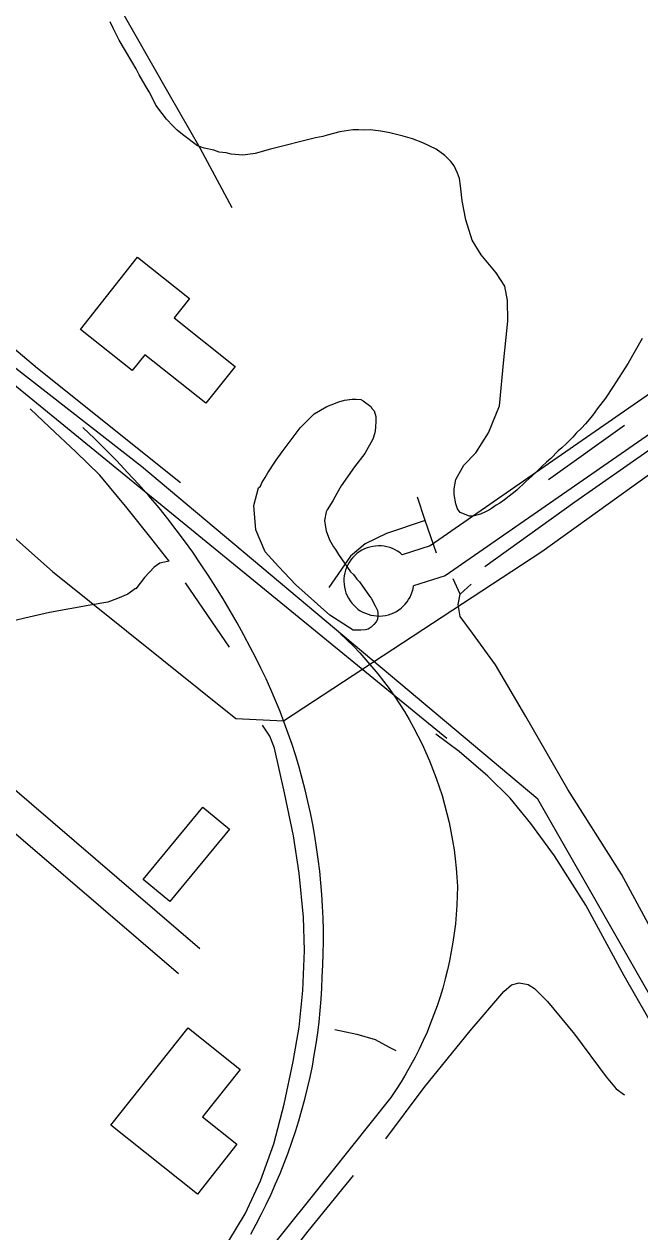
# Model space of a CAD drawing. Extents: x 3297753 to 3335611, y 652252 to 677623.
# Drawn here: x 3313769 to 3314328, y 661937 to 663031 of the extents above; entities that cross this region are included whole.
import ezdxf

# ---------------------------------------------------------------- set-up
doc = ezdxf.new("R2010")
doc.units = 0
for name, color, linetype in [('V-BLDG-OTLN', 7, 'Continuous'), ('V-RAIL-TRAK', 7, 'Continuous'), ('V-RIVR-EDGE', 7, 'Continuous'), ('V-ROAD-CNTR', 7, 'Continuous'), ('V-SITE-OTLN', 7, 'Continuous'), ('V-SITE-VEGE', 7, 'Continuous'), ('V-TOPO-SHOR', 7, 'Continuous')]:
    doc.layers.add(name, color=color, linetype=linetype)

msp = doc.modelspace()

# ---------------------------------------------------------------- linework, layer by layer
at = {"layer": 'V-BLDG-OTLN'}
for points in [[(3313820.2, 662754.8), (3313871.9, 662820.2), (3313919, 662782.9), (3313905.1, 662765.3), (3313960.5, 662721.4), (3313934, 662688), (3313878.5, 662731.9), (3313867.2, 662717.6)], [(3313901.3, 662236.6), (3313877.2, 662256.5), (3313931.1, 662322), (3313955.3, 662302.2)], [(3313926.3, 661971.5), (3313847.8, 662033.9), (3313917.8, 662122), (3313964.9, 662084.4), (3313930.8, 662041.5), (3313962.1, 662016.6)]]:
    msp.add_lwpolyline(points, close=True, dxfattribs=at)
at = {"layer": 'V-RAIL-TRAK'}
for points in [[(3314530.1, 661813.9), (3314234.9, 662329.3), (3313875.5, 662630.6), (3313641.8, 662812.6)], [(3313974.6, 661935.2), (3313979.5, 661944.1), (3313984.2, 661953.1), (3313988.7, 661962.2), (3313993.1, 661971.4), (3313997.2, 661980.7), (3314001.2, 661990.1), (3314005, 661999.5), (3314008.6, 662009), (3314012, 662018.6), (3314015.2, 662028.3), (3314018.3, 662038), (3314021.1, 662047.8), (3314023.7, 662057.6), (3314026.2, 662067.5), (3314028.4, 662077.5), (3314030.5, 662087.4), (3314032.3, 662097.4), (3314033.9, 662107.5), (3314035.4, 662117.6), (3314036.6, 662127.7), (3314037.6, 662137.8), (3314038.5, 662148), (3314039.1, 662158.1), (3314039.5, 662168.3), (3314040.1, 662179), (3314040.4, 662189.6), (3314040.6, 662200.3), (3314040.5, 662211), (3314040.3, 662221.6), (3314039.8, 662232.3), (3314039.1, 662243), (3314038.3, 662253.6), (3314037.2, 662264.2), (3314035.9, 662274.8), (3314034.4, 662285.4), (3314032.8, 662295.9), (3314030.9, 662306.4), (3314028.8, 662316.9), (3314026.5, 662327.3), (3314024, 662337.7), (3314021.3, 662348.1), (3314018.5, 662358.3), (3314015.4, 662368.6), (3314012.1, 662378.7), (3314008.7, 662388.8), (3314005, 662398.9), (3314001.2, 662408.8), (3313997.2, 662418.7), (3313992.9, 662428.5), (3313988.5, 662438.2), (3313983.9, 662447.9), (3313979.2, 662457.4), (3313974.2, 662466.9), (3313968.3, 662478), (3313962.3, 662489.1), (3313956, 662500), (3313949.6, 662510.8), (3313942.9, 662521.5), (3313936.1, 662532.1), (3313929.1, 662542.6), (3313922, 662553), (3313914.6, 662563.2), (3313907.1, 662573.3), (3313899.4, 662583.3), (3313891.5, 662593.1), (3313882.2, 662604.1), (3313872.7, 662614.8), (3313863, 662625.4), (3313853.1, 662635.9), (3313843, 662646.1), (3313832.8, 662656.2), (3313822.3, 662666.1)], [(3314055.7, 662479.4), (3314061.8, 662473.7), (3314067.7, 662467.8), (3314073.5, 662461.8), (3314079.1, 662455.6), (3314084.6, 662449.3), (3314089.9, 662442.8), (3314095.1, 662436.2), (3314100.1, 662429.5), (3314104.9, 662422.7), (3314109.5, 662415.7), (3314114, 662408.6), (3314118.2, 662401.4), (3314122.3, 662394.1), (3314126.2, 662386.7), (3314130, 662379.2), (3314133.5, 662371.6), (3314136.8, 662364), (3314139.9, 662356.2), (3314142.9, 662348.4), (3314145.6, 662340.5), (3314148.1, 662332.5), (3314150.5, 662324.5), (3314152.6, 662316.4), (3314154.5, 662308.2), (3314156.2, 662300), (3314157.7, 662291.8), (3314159, 662283.5), (3314160.1, 662275.2), (3314161, 662266.9), (3314161.6, 662258.6), (3314162.1, 662250.2), (3314161.9, 662241.7), (3314161.5, 662233.3), (3314161, 662224.8), (3314160.2, 662216.4), (3314159.2, 662208), (3314158, 662199.6), (3314156.5, 662191.2), (3314154.9, 662182.9), (3314153.1, 662174.6), (3314151, 662166.4), (3314148.8, 662158.2), (3314146.3, 662150.1), (3314143.7, 662142.1), (3314140.8, 662134.1), (3314137.8, 662126.2), (3314134.5, 662118.3), (3314131.1, 662110.6), (3314127.5, 662102.9), (3314123.7, 662095.4), (3314119.6, 662087.9), (3314115.4, 662080.5), (3314111.1, 662073.3), (3314106.5, 662066.1), (3314101.8, 662059.1), (3314027.9, 661966.6), (3313950.6, 661870.1)]]:
    msp.add_lwpolyline(points, dxfattribs=at)
at = {"layer": 'V-RIVR-EDGE'}
msp.add_spline([(3319472.9, 662096.8), (3319451.4, 662084.8), (3319431.4, 662073.3), (3319412.8, 662065.4), (3319386.6, 662059.7), (3319355.1, 662056.1), (3319321.5, 662047.4), (3319286.7, 662035.9), (3319261.8, 662024.4), (3319253.9, 662022.3), (3319244, 662022.3), (3319236.9, 662020.3), (3319220.3, 662007.1), (3319214.1, 661999.2), (3319197.9, 661992.6), (3319174.7, 661985.2), (3319135.2, 661974.5), (3319095.8, 661962.6), (3319061.8, 661950.7), (3319035.7, 661940.8), (3319017, 661932.5), (3319004.2, 661925.1), (3318977.6, 661914.4), (3318949.4, 661908.7), (3318929.1, 661903.3), (3318893.4, 661894.3), (3318836.2, 661878.7), (3318802.2, 661869.7), (3318784.3, 661864.3), (3318761.1, 661859.4), (3318735.4, 661848.3), (3318707.2, 661836.3), (3318683.9, 661831.8), (3318667.8, 661829.8), (3318647.9, 661824.9), (3318612.2, 661812.5), (3318583.6, 661801.4), (3318550.8, 661789.5), (3318517.2, 661780.8), (3318486.9, 661770.5), (3318459.1, 661757.8), (3318437.1, 661748.7), (3318401.1, 661732.6), (3318376.3, 661719.7), (3318350.3, 661712.4), (3318322.7, 661702.9), (3318295.6, 661690.6), (3318275.9, 661686.7), (3318257.8, 661681.1), (3318243.7, 661673.2), (3318214.4, 661661.5), (3318180.6, 661645.8), (3318148.4, 661630.1), (3318131.5, 661619.4), (3318111.1, 661604.8), (3318079.5, 661575), (3318056.4, 661560.4), (3318032.7, 661542.4), (3318016.3, 661532.3), (3317961.5, 661489.7), (3317862.7, 661415.5), (3317830, 661391.9), (3317829.4, 661388.6), (3317827.2, 661382.9), (3317810.8, 661375.6), (3317786, 661359.9), (3317761.1, 661342.5), (3317743.6, 661322.8), (3317726.1, 661300.9), (3317708.6, 661279), (3317696.7, 661270.6), (3317673.6, 661255.4), (3317601.3, 661201.5), (3317560.7, 661171.7), (3317529.1, 661153.2), (3317513.8, 661140.3), (3317483.9, 661117.2), (3317464.2, 661105.5), (3317423.5, 661083), (3317409.4, 661079.1), (3317401.5, 661079.1), (3317375, 661065.7), (3317364.3, 661058.9), (3317348.5, 661051.1), (3317330.5, 661046.6), (3317307.3, 661033.2), (3317289.3, 661024.8), (3317263.9, 661012.4), (3317240.8, 661008.5), (3317230.1, 661004), (3317228.4, 661000.1), (3317221.6, 660998.4), (3317196.2, 660991.2), (3317170.3, 660981.7), (3317149.4, 660978.3), (3317103.2, 660961), (3317073.3, 660949.8), (3317034.3, 660929.6), (3316996, 660910), (3316948, 660887), (3316914.7, 660873.5), (3316886, 660860.6), (3316880.9, 660856.2), (3316871.3, 660848.3), (3316865.7, 660846.6), (3316855.5, 660846.6), (3316850.4, 660846.6), (3316844.2, 660840.5), (3316839.7, 660839.9), (3316835.8, 660840.5), (3316830.7, 660836.6), (3316818.8, 660828.7), (3316813.8, 660828.1), (3316808.1, 660827), (3316803.6, 660827), (3316796.8, 660818.6), (3316785, 660809.6), (3316774.8, 660802.9), (3316771.4, 660796.1), (3316765.2, 660779.2), (3316755.6, 660759.5), (3316745.9, 660744.3), (3316732.4, 660728.6), (3316712.6, 660717.9), (3316683.9, 660703.4), (3316676.5, 660701.1), (3316664.7, 660695.5), (3316651.7, 660680.3), (3316633, 660666.9), (3316616.1, 660656.2), (3316590.1, 660637.1), (3316544.4, 660603.4), (3316510, 660581), (3316472.7, 660551.7), (3316428.7, 660523.1), (3316390.3, 660495.6), (3316363.8, 660477.6), (3316349.7, 660469.8), (3316341.2, 660464.7), (3316335, 660464.7), (3316325.4, 660464.8), (3316313.6, 660461.4), (3316289.9, 660457), (3316257.2, 660443.5), (3316237.5, 660436.3), (3316207, 660423.9), (3316177.1, 660405.4), (3316154.5, 660393.1), (3316131.9, 660375.1), (3316110.5, 660362.2), (3316095.3, 660353.2), (3316080, 660338), (3316051.2, 660312.7), (3316013.9, 660270.6), (3315988.5, 660245.8), (3315960.3, 660217.2), (3315939.9, 660200.9), (3315925.8, 660185.1), (3315911.1, 660173.9), (3315895.3, 660159.9), (3315882.9, 660145.8), (3315867.6, 660130.1), (3315849, 660120), (3315837.7, 660109.3), (3315808.9, 660080.1), (3315786.9, 660062.1), (3315758.1, 660038.5), (3315733.8, 660018.8), (3315725.3, 660002.5), (3315692, 659976.7), (3315659.8, 659949.1), (3315603.4, 659904.2), (3315571.2, 659873.3), (3315569.5, 659873.3), (3315558.8, 659868.8), (3315547.5, 659863.2), (3315527.7, 659844.1), (3315506.3, 659828.4), (3315477.5, 659812.1), (3315461.1, 659805.9), (3315440.8, 659793.6), (3315429.5, 659781.8), (3315402.4, 659758.2), (3315361.8, 659731.8), (3315304.2, 659696.4), (3315255.7, 659666.7), (3315169.9, 659624.7), (3315140, 659611.8), (3315123.7, 659603.4), (3315098.8, 659588.8), (3315044.6, 659551.1), (3314989.9, 659507.3), (3314954.3, 659474.7), (3314934, 659462.4), (3314926.1, 659452.8), (3314915.9, 659440.5), (3314897.8, 659423.6), (3314866.8, 659396.1), (3314844.7, 659376.4), (3314848.7, 659370.7), (3314825, 659355), (3314801.8, 659342.7), (3314762.3, 659320.8), (3314730.2, 659303.4), (3314711, 659290.5), (3314664.7, 659256.3), (3314628.6, 659235.5), (3314603.2, 659218.1), (3314584.5, 659209.7), (3314564.8, 659208), (3314555.8, 659204.7), (3314546.8, 659196.2), (3314528.1, 659174.9), (3314492.5, 659118.6), (3314473.8, 659095), (3314450.7, 659074.8), (3314428.7, 659060.2), (3314423, 659054.6), (3314416.2, 659044.4), (3314398.1, 659027.6), (3314375.6, 659007.9), (3314366.5, 659005.1), (3314353.6, 659002.3), (3314347.4, 658997.3), (3314346.8, 658988.8), (3314351.3, 658983.2), (3314350.7, 658974.2), (3314342.8, 658961.8), (3314329.2, 658955.1), (3314311.7, 658940.4), (3314310, 658930.3), (3314294.2, 658921.9), (3314283.5, 658914.6), (3314276.1, 658903.9), (3314272.7, 658896), (3314237.7, 658871.3), (3314206.7, 658853.4), (3314198.2, 658851.1), (3314192, 658850.6), (3314180.2, 658846.1), (3314172.3, 658836.5), (3314164.4, 658823.6), (3314142.3, 658810.1), (3314120.9, 658792.7), (3314097.2, 658778.7), (3314086.5, 658769.1), (3314082.5, 658762.9), (3314080.2, 658754.5), (3314072.3, 658750), (3314036.8, 658734.3), (3314006.3, 658722), (3313997.3, 658716.4), (3313939.7, 658673.7), (3313888.3, 658635), (3313863.5, 658615.3), (3313820.6, 658586.7), (3313772.6, 658558), (3313732, 658532.8), (3313718.5, 658524.4), (3313711.1, 658521.6), (3313702.7, 658521.6), (3313693.1, 658518.8), (3313674.5, 658511.5), (3313646.8, 658494.7), (3313626.5, 658479), (3313619.7, 658475), (3313610.1, 658464.3), (3313605, 658449.1), (3313597.1, 658444.7), (3313577.9, 658428.9), (3313554.8, 658407.6), (3313537.8, 658387.3), (3313525.4, 658364.2), (3313506.1, 658331.6), (3313489.7, 658309.7)], degree=3, dxfattribs=at)
at = {"layer": 'V-ROAD-CNTR'}
for points in [[(3310084.5, 665676.5), (3311397.6, 664617.7), (3313130.1, 663219.2), (3314152.4, 662384.5)], [(3313928.6, 662193.8), (3313680.8, 662406), (3313579.7, 662494.5), (3313301.8, 662702.5), (3312895.7, 663043.9), (3312849.8, 663077.7)], [(3314843.3, 663047.6), (3314137.5, 662558.9), (3314112.1, 662550.7)], [(3314860.4, 663023), (3314150.9, 662531.7), (3314122.3, 662522.5)], [(3313909.1, 662171), (3313661.1, 662383.3), (3313632.2, 662408.7)]]:
    msp.add_lwpolyline(points, dxfattribs=at)
msp.add_arc((3314090.9, 662527), 31.8, 48.1575, 351.798, dxfattribs=at)
at = {"layer": 'V-SITE-OTLN'}
msp.add_lwpolyline([(3309889, 665592.8), (3310756.4, 664885.2), (3310905.3, 664756.3), (3311028.2, 664650), (3311498.3, 664276.5), (3311586.4, 664361.5), (3312077.6, 663925), (3312095.2, 663905.1), (3312124.8, 663853.6), (3312131.2, 663813.3), (3312121.9, 663669), (3312586.6, 663269.5), (3312820.3, 663057.3), (3312864.4, 663017.2), (3313074.7, 663222.3), (3313449.7, 662841.6), (3313794.7, 662535.5), (3313961.1, 662402.5), (3314004.4, 662400.3), (3314238.5, 662553.8), (3314592.2, 662807.3)], dxfattribs=at)
at = {"layer": 'V-SITE-VEGE'}
for points in [[(3314130.6, 662924), (3314121.4, 662927.5), (3314113, 662930.1), (3314100.7, 662933.1), (3314092.7, 662934.6), (3314082.8, 662935.6), (3314077.6, 662935.5), (3314072.5, 662935.8), (3314067.3, 662935.7), (3314055.5, 662934), (3314044, 662931), (3314040.1, 662929.8), (3314033.3, 662928.5), (3313992.7, 662918.3), (3313978.5, 662914.2), (3313967.4, 662912.8), (3313957, 662913.8), (3313952.3, 662914.9), (3313945.9, 662915.6), (3313941.1, 662917.2), (3313932.4, 662919), (3313926.4, 662921.3), (3313912.8, 662931.4), (3313908, 662935.3), (3313903.9, 662939.2), (3313898.3, 662945.4), (3313894.2, 662950.5), (3313888.6, 662958), (3313886.5, 662962.7), (3313882.4, 662970.2), (3313878.8, 662976.1), (3313873.5, 662985.5), (3313870.6, 662991), (3313866.9, 662997.7), (3313860, 663008.7), (3313855.2, 663016.9), (3313850.2, 663027.2), (3313847, 663033.5)], [(3314329.5, 662746.7), (3314316.8, 662724.3), (3314303.2, 662703.1), (3314296.3, 662692.7), (3314288.9, 662683), (3314284.6, 662677), (3314278.4, 662669.4), (3314274.5, 662665.4), (3314269.8, 662660.9), (3314266.7, 662657.3), (3314261.2, 662651.7), (3314256.9, 662647.6), (3314253.4, 662644.8), (3314246.8, 662638), (3314242.8, 662634.7), (3314238.9, 662631.1), (3314233.5, 662625.5), (3314229.6, 662621.9), (3314224.1, 662617), (3314215.9, 662609.3), (3314204.9, 662600.5), (3314200.6, 662597.6), (3314197.1, 662595.6), (3314193.1, 662592.7), (3314191.2, 662591.5), (3314187.6, 662589.5), (3314182.9, 662587.4), (3314176.2, 662585.7), (3314173, 662585.7), (3314164.6, 662589.1), (3314162.2, 662592.3), (3314160.6, 662597), (3314159.2, 662605.3), (3314159.2, 662610.5), (3314160.6, 662618.8), (3314168, 662632), (3314178.9, 662643.1), (3314190.2, 662661.2), (3314200.2, 662685.6), (3314204.1, 662727.2), (3314207.9, 662762.3), (3314207.5, 662781), (3314205.2, 662794.2), (3314197.3, 662806.2), (3314183.6, 662822.6), (3314175.5, 662835.7), (3314169.6, 662854.3), (3314166.3, 662871.5), (3314164.9, 662884.9), (3314164, 662891.6), (3314162.3, 662896.4), (3314159, 662903.1), (3314156.2, 662907), (3314150.6, 662912.4), (3314142.9, 662918.3), (3314130.6, 662924)]]:
    msp.add_lwpolyline(points, dxfattribs=at)
msp.add_lwpolyline([(3313977.5, 662595.3), (3313981.8, 662611.3), (3313983.4, 662612.9), (3313984.6, 662615.9), (3313987.8, 662620.8), (3313990, 662625.1), (3313997.6, 662636.5), (3314003, 662644.1), (3314019.5, 662665.7), (3314032.3, 662678.3), (3314043.6, 662684.9), (3314047.5, 662686.6), (3314054.6, 662689.3), (3314059.7, 662690.7), (3314066.5, 662691.8), (3314070.1, 662691.8), (3314074.6, 662691.3), (3314076.6, 662690.3), (3314083.5, 662684.9), (3314084.8, 662683), (3314086.5, 662681.1), (3314088.2, 662675.9), (3314088.2, 662672.3), (3314087.7, 662665.8), (3314087.1, 662661.3), (3314085.3, 662655.4), (3314078, 662642.6), (3314068.8, 662630.5), (3314056.7, 662613.1), (3314052.6, 662606.2), (3314049.1, 662599.7), (3314044, 662591.5), (3314043.1, 662589.5), (3314041.6, 662581.7), (3314042.3, 662575.6), (3314043, 662572.3), (3314046.1, 662564.3), (3314049.8, 662557.8), (3314051.4, 662555.6), (3314054.1, 662551.1), (3314065, 662535.3), (3314067.7, 662532.8), (3314071, 662528.6), (3314073.3, 662526.1), (3314082.2, 662513.2), (3314083.9, 662511.3), (3314087.6, 662504.5), (3314089.6, 662500.3), (3314089.9, 662498.1), (3314090, 662495.5), (3314089.7, 662492.2), (3314088.4, 662489.9), (3314086.2, 662487.6), (3314084, 662485), (3314081.1, 662483.3), (3314078.8, 662482.7), (3314074.6, 662482.3), (3314067.5, 662482.5), (3314046.5, 662496.1), (3314015.6, 662523.5), (3313999.9, 662540), (3313987.8, 662553.3), (3313979.1, 662573.3)], close=True, dxfattribs=at)
at = {"layer": 'V-TOPO-SHOR'}
for p, q in [((3314313.7, 662667.8), (3314244.6, 662618.7)), ((3313955.4, 662467.1), (3313915.6, 662525.3)), ((3314174.5, 662524.2), (3314164.7, 662515.1))]:
    msp.add_line(p, q, dxfattribs=at)
for points in [[(3313957.7, 662865), (3313928.9, 662919.1), (3313900.7, 662968.1), (3313853.9, 663050.1), (3313808.1, 663130.4), (3313781.4, 663178.9), (3313693, 663329.5), (3313618, 663460.4), (3313569.9, 663539), (3313529.2, 663607.6), (3313520.9, 663621.6), (3313516.4, 663629.2)], [(3313910.9, 662616), (3313781.2, 662719.5), (3313645, 662834.3), (3313559.2, 662907.9), (3313527.5, 662942.8), (3313502.7, 662971.9), (3313469.8, 663004.5), (3313459.5, 663019), (3313435.4, 663062.1), (3313417.6, 663103.4), (3313394.4, 663157.9), (3313379.4, 663181.3), (3313343.7, 663222.6), (3313304.5, 663263.6), (3313290.6, 663281.5), (3313290.4, 663290.9), (3313295.8, 663298.2), (3313325.8, 663331.7), (3313359.1, 663366), (3313385.5, 663398.9)], [(3314507.2, 662764.3), (3314481.5, 662745.8), (3314406.9, 662694.9), (3314268.5, 662598.4), (3314186.9, 662539.8)], [(3313900.5, 662545), (3313883.9, 662566.2), (3313862.6, 662592.8), (3313837.8, 662622.9), (3313816.1, 662644.1), (3313792.1, 662666.4), (3313774.5, 662683)], [(3314143.2, 662552.2), (3314132.8, 662581.8), (3314125.9, 662603)], [(3314132.8, 662581.8), (3314097.9, 662569.9), (3314078.3, 662560.5), (3314065.1, 662549.3), (3314045.5, 662521.1)], [(3313900.5, 662545), (3313892.2, 662543.2), (3313886.9, 662539.4), (3313878.4, 662530), (3313870.4, 662519.9)], [(3314562.5, 661811.4), (3314523, 661878.7), (3314479.2, 661957), (3314434.1, 662039), (3314373.8, 662145.2), (3314310.8, 662261.2), (3314262.3, 662338.1), (3314224.2, 662404.2), (3314196.5, 662451), (3314175.8, 662479.8), (3314164.6, 662494.8), (3314162.7, 662505.8), (3314164.7, 662515.1), (3314158.3, 662528.8)], [(3313870.2, 662520.2), (3313863.2, 662514.9), (3313853.8, 662511), (3313844.9, 662507.9), (3313829, 662505.1), (3313792, 662498.5), (3313769.6, 662493.4), (3313739.2, 662486), (3313714.3, 662482.9)], [(3314018.5, 662122.7), (3314022, 662156), (3314023.4, 662192.1), (3314022.6, 662222.3), (3314018.4, 662262.1), (3314013.4, 662296.2), (3314005.3, 662335), (3313996.3, 662375.5), (3313992, 662386.3), (3313985.4, 662396.3)], [(3314354.4, 662097.7), (3314313.2, 662169.3), (3314278.7, 662233.3), (3314250, 662278), (3314228.7, 662307.3), (3314209.8, 662330.2), (3314189.6, 662350.1), (3314163.7, 662372.6), (3314142.4, 662388.1)], [(3314097.1, 662021.6), (3314131.9, 662068), (3314173.7, 662119.3), (3314204.3, 662155.1), (3314211, 662161.1), (3314218.1, 662162.9), (3314226.1, 662161.4), (3314232.1, 662157.8), (3314243.8, 662146.1), (3314268.4, 662116.5), (3314296.9, 662077.6), (3314306.2, 662066.9), (3314313.5, 662061.3)], [(3313983.6, 661983.4), (3313995.6, 662017.1), (3314004.9, 662052.9), (3314013.1, 662091.7), (3314018.5, 662122.7)], [(3314050.9, 662120.5), (3314070.9, 662116.5), (3314087.5, 662111.6), (3314100.3, 662104.5), (3314106.3, 662101.7)], [(3314067.5, 661988.3), (3314026.5, 661937.8), (3313980.5, 661878.8), (3313957.8, 661849.8), (3313929.5, 661813.9), (3313889.8, 661766.1)], [(3313932.8, 661894), (3313954.8, 661929.2), (3313969.7, 661953.5), (3313983.6, 661983.4)]]:
    msp.add_lwpolyline(points, dxfattribs=at)

doc.saveas('drawing.dxf')
